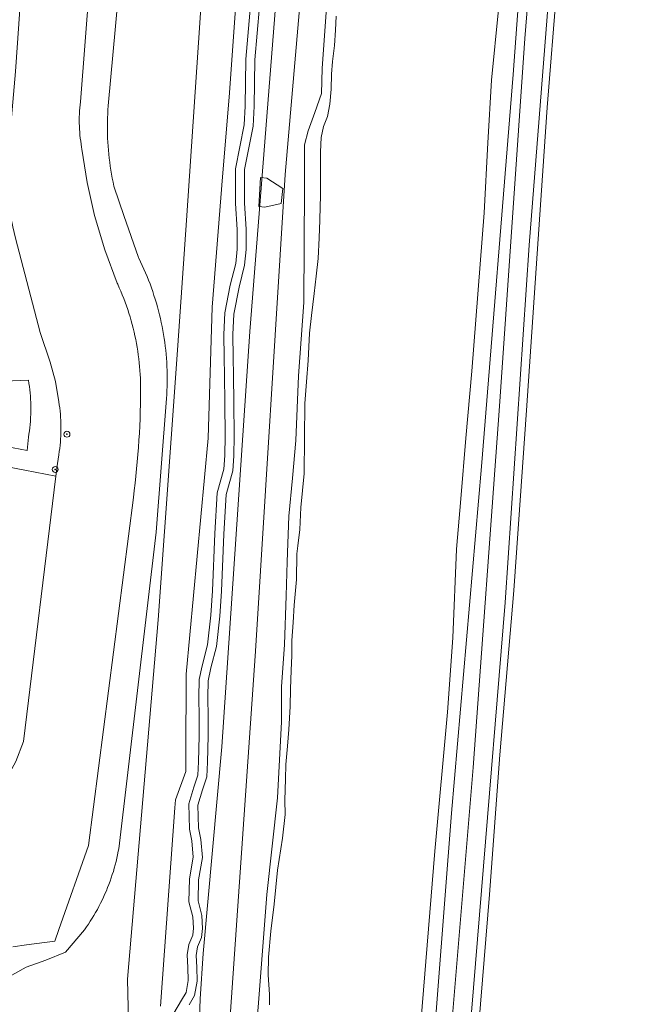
# Model space of a CAD drawing. Header units: metres. Extents: x 152610 to 160096, y 456114 to 462495.
# Tile 904 of 938: x 158995 to 159076, y 459645 to 459776. Entities that reach past the tile are written whole.
import ezdxf

# ---------------------------------------------------------------- set-up
doc = ezdxf.new("R2010")
doc.units = ezdxf.units.M
doc.header["$LTSCALE"] = 0.5
doc.layers.get('0').update_dxf_attribs({"linetype": 'CONTINUOUS'})
for name, color, linetype, lineweight in [('B-PV-GK-BESCHOEIING-G', 251, 'GK-BESCHOEIING-SO', 18), ('B-PV-GR-BEPLANTING_CULTUUR_BOSPLANTSOEN-GV', 251, 'CONTINUOUS', 18), ('B-PV-GR-BOOM-S', 251, 'CONTINUOUS', 25), ('B-PV-GR-BOS_LOOF-GV', 251, 'CONTINUOUS', 13), ('B-PV-GR-GRAS-GV', 251, 'CONTINUOUS', 13), ('B-PV-GW-TALUD_KRUIN-G', 251, 'CONTINUOUS', 18), ('B-PV-OG-BEBOUWING_BUNKER-GV', 251, 'CONTINUOUS', 18), ('B-PV-OG-TERREIN_BEGROEID-GV', 251, 'CONTINUOUS', 18), ('B-PV-OG-TERREIN_OEVER-GV', 251, 'CONTINUOUS', 18), ('B-PV-OG-WATER_SLOOT-GV', 251, 'CONTINUOUS', 18), ('B-PV-VH-GESLOTENVERHARDING_ASFALT-GV', 251, 'CONTINUOUS', 18), ('B-PV-VH-ONVERHARD_ZAND-GV', 251, 'CONTINUOUS', 18)]:
    doc.layers.add(name, color=color, linetype=linetype, lineweight=lineweight)
doc.styles.add('NLCS-ISO', font='NLCS-ISO.ttf')
doc.linetypes.add('GK-BESCHOEIING-SO', pattern='A,18,-3,[1,NLCS.SHX,S=0.6,R=0,X=0,Y=0],-3', length=24)

# ---------------------------------------------------------------- blocks, each defined once
blk = doc.blocks.new('SGR-BOOM_GBKN-SO')
at = {"linetype": 'ByBlock', "lineweight": 18}
h = blk.add_hatch(color=0, dxfattribs=at)
h.dxf.hatch_style = 1
edge = h.paths.add_edge_path()
edge.add_arc((0, 0), 0.25, 0, 360)
at = {"color": 0, "linetype": 'ByBlock', "lineweight": 18}
for radius in [2, 0.25]:
    blk.add_circle((0, 0), radius, dxfattribs=at)
at = {"color": 0, "linetype": 'ByBlock', "lineweight": 18, "style": 'NLCS-ISO'}
blk.add_attdef('SOORT', (2.5, 0), '', height=1.5, dxfattribs=at)

msp = doc.modelspace()

# ---------------------------------------------------------------- linework, layer by layer
at = {"layer": 'B-PV-GK-BESCHOEIING-G', "flags": 128}
msp.add_lwpolyline([(158999.99, 459845.42), (158998.93, 459830.9), (158997.68, 459815.64), (158996.46, 459799.88), (158995.3, 459784.49), (158994.24, 459769.19), (158993.141, 459756.946), (158993.136, 459753.873), (158993.434, 459750.814), (158993.496, 459750.407), (158993.565, 459750.002), (158993.864, 459748.497), (158994.24, 459747.01), (158997.52, 459734.43), (158998.84, 459730.49), (158999.541, 459727.885), (159000, 459725.174), (159000.061, 459724.78), (159000.117, 459724.368), (159000.165, 459723.955), (159000.205, 459723.541), (159000.237, 459723.127), (159000.262, 459722.712), (159000.278, 459722.297), (159000.286, 459721.881), (159000.286, 459721.466), (159000.278, 459721.05), (159000.262, 459720.635), (159000.239, 459720.22), (159000.207, 459719.805), (159000.167, 459719.392), (159000.119, 459718.979), (159000.064, 459718.567), (159000, 459718.113), (158999.921, 459717.531), (158999.83, 459716.95), (158999.623, 459715.279), (158995.27, 459679.91), (158994.259, 459677.267), (158993.483, 459675.787), (158990.087, 459671.661), (158988.641, 459669.956), (158986.317, 459668.258), (158979.736, 459664.228), (158971.852, 459659.187), (158965.464, 459655.627), (158965.485, 459655.347), (158961.53, 459654.331), (158958.969, 459654.007), (158957.388, 459654.007), (158955.585, 459654.15), (158951.106, 459654.991), (158941.212, 459656.896), (158941.168, 459656.884), (158940.839, 459656.812), (158940.507, 459656.754), (158940.173, 459656.713), (158939.837, 459656.688), (158939.5, 459656.678), (158939.163, 459656.685), (158938.827, 459656.707), (158938.493, 459656.746), (158938.16, 459656.8), (158937.831, 459656.87), (158937.505, 459656.956), (158937.184, 459657.056), (158936.867, 459657.173), (158936.557, 459657.304), (158936.253, 459657.449), (158935.957, 459657.609), (158935.668, 459657.783), (158935.388, 459657.97), (158935.117, 459658.17), (158934.856, 459658.383), (158934.606, 459658.608), (158926.622, 459660.507), (158926.477, 459660.284), (158919.149, 459662.052), (158919.301, 459662.496), (158912.318, 459664.683), (158912.243, 459664.383), (158907.791, 459665.872), (158908.009, 459666.403), (158891.186, 459672.397), (158890.835, 459671.749), (158884.826, 459674.199), (158885.044, 459674.789), (158871.98, 459680.502), (158871.761, 459680.058), (158864.265, 459683.511), (158864.542, 459683.917), (158860.271, 459685.733), (158844.342, 459683.247), (158844.321, 459683.459), (158838.977, 459682.713), (158838.976, 459682.712), (158838.833, 459682.578), (158838.68, 459682.457), (158838.518, 459682.348), (158838.347, 459682.253), (158838.169, 459682.172), (158837.985, 459682.106), (158837.796, 459682.055), (158837.604, 459682.02), (158837.409, 459682.001), (158837.213, 459681.997), (158837.018, 459682.01), (158836.825, 459682.038), (158836.634, 459682.083), (158836.448, 459682.142), (158836.268, 459682.217), (158836.094, 459682.306), (158835.927, 459682.409), (158835.77, 459682.526), (158835.623, 459682.655), (158834.833, 459682.611), (158830.438, 459682.633), (158824.47, 459683.012), (158822.368, 459683.278), (158820.283, 459683.709), (158817.427, 459684.319), (158799.664, 459689.223), (158799.352, 459689.205), (158799.105, 459689.191), (158796.846, 459688.223), (158795.009, 459687.644), (158792.804, 459687.38), (158791.483, 459687.343), (158788.329, 459687.787), (158777.28, 459690.081), (158768.51, 459691.609), (158744.832, 459696.199), (158731.755, 459699.147), (158720.939, 459701.26), (158712.11, 459703.057), (158711.742, 459703.156), (158711.379, 459703.269), (158711.021, 459703.398), (158710.669, 459703.542), (158710.323, 459703.701), (158709.984, 459703.874), (158709.653, 459704.061), (158709.329, 459704.262), (158709.015, 459704.476), (158708.71, 459704.703), (158708.414, 459704.943), (158708.129, 459705.195), (158707.855, 459705.459), (158707.592, 459705.734), (158707.341, 459706.02), (158707.102, 459706.316), (158706.932, 459706.544), (158706.29, 459707.561), (158705.723, 459708.859), (158704.389, 459712.745), (158704.356, 459713.429), (158704.439, 459717.284), (158703.976, 459733.454), (158703.703, 459745.162), (158702.922, 459754.833), (158702.194, 459762.125), (158701.072, 459772.42), (158700.151, 459777.475), (158699.437, 459781.393)], dxfattribs=at)
at = {"layer": 'B-PV-GR-BEPLANTING_CULTUUR_BOSPLANTSOEN-GV', "flags": 128}
for points in [[(158986.9, 459717.74), (158995.484, 459716.08), (158999.623, 459715.279), (158999.83, 459716.95), (158999.921, 459717.531), (159000, 459718.113), (159000.064, 459718.567), (159000.119, 459718.979), (159000.167, 459719.391), (159000.207, 459719.805), (159000.239, 459720.22), (159000.262, 459720.635), (159000.278, 459721.05), (159000.286, 459721.466), (159000.286, 459721.881), (159000.278, 459722.297), (159000.262, 459722.712), (159000.238, 459723.127), (159000.205, 459723.541), (159000.165, 459723.955), (159000.117, 459724.368), (159000.061, 459724.78), (159000, 459725.174), (158999.541, 459727.885), (158998.84, 459730.49), (158997.52, 459734.43), (158994.24, 459747.01)], [(158990.62, 459727.83), (158995.943, 459728.063), (158996.011, 459727.644), (158996.071, 459727.224), (158996.124, 459726.803), (158996.168, 459726.381), (158996.204, 459725.959), (158996.233, 459725.535), (158996.253, 459725.112), (158996.266, 459724.688), (158996.27, 459724.263), (158996.266, 459723.839), (158996.255, 459723.415), (158996.247, 459723.236), (158996.235, 459722.991), (158996.208, 459722.568), (158996.172, 459722.145), (158996.129, 459721.723), (158996.077, 459721.302), (158996.018, 459720.882), (158995.951, 459720.463), (158995.95, 459720.46), (158995.762, 459718.689), (158989.202, 459719.952)]]:
    msp.add_lwpolyline(points, dxfattribs=at)
at = {"layer": 'B-PV-GR-BOS_LOOF-GV', "flags": 128}
for points in [[(159011.452, 459475.914), (159013.095, 459500), (159014.084, 459515.516), (159022.555, 459638.806), (159026.207, 459691.966), (159030.167, 459755.463), (159039.087, 459858.117), (159044.732, 459955.64)], [(159013.567, 459644.688), (159015.459, 459671.073), (159015.545, 459672.144), (159016.917, 459675.956), (159016.921, 459678.113), (159016.964, 459688.891), (159019.918, 459720.332), (159020.447, 459737.806), (159021.822, 459755.175), (159022.725, 459765.797), (159026.099, 459813.035), (159035.009, 459953.792)], [(159028.092, 459922.226), (159027.116, 459906.332), (159021.921, 459821.794), (159017.053, 459750), (159015.803, 459732.07), (159013.246, 459696.134), (159009.165, 459648.264), (159009.344, 459640.713)], [(159039.198, 459912.681), (159034.182, 459838.91), (159032.699, 459826.161), (159025.445, 459734.56), (159021.719, 459679.235), (159019.242, 459651.69), (159018.848, 459645.651), (159018.607, 459639.075)], [(159009.344, 459640.713), (159009.165, 459648.264), (159013.246, 459696.134), (159015.803, 459732.07), (159017.053, 459750), (159021.921, 459821.794)], [(159010.16, 459803.76), (159006.59, 459764.62), (159006.552, 459764.083), (159006.522, 459763.545), (159006.5, 459763.007), (159006.486, 459762.469), (159006.481, 459761.93), (159006.483, 459761.391), (159006.493, 459760.853), (159006.511, 459760.315), (159006.537, 459759.777), (159006.571, 459759.24), (159006.613, 459758.703), (159006.663, 459758.166), (159006.721, 459757.631), (159006.787, 459757.096), (159006.861, 459756.563), (159006.943, 459756.031), (159007.032, 459755.5), (159007.13, 459754.97), (159007.235, 459754.442), (159007.349, 459753.915), (159007.379, 459753.78), (159008.684, 459750), (159010.608, 459744.419), (159010.657, 459744.323), (159010.893, 459743.842), (159011.122, 459743.357), (159011.344, 459742.87), (159011.558, 459742.379), (159011.765, 459741.885), (159011.965, 459741.388), (159012.157, 459740.888), (159012.342, 459740.385), (159012.52, 459739.879), (159012.689, 459739.371), (159012.851, 459738.861), (159013.006, 459738.348), (159013.153, 459737.832), (159013.292, 459737.315), (159013.423, 459736.795), (159013.547, 459736.274), (159013.663, 459735.751), (159013.771, 459735.226), (159013.871, 459734.7), (159013.963, 459734.172), (159014.047, 459733.643), (159014.124, 459733.113), (159014.192, 459732.582), (159014.253, 459732.049), (159014.305, 459731.516), (159014.35, 459730.982), (159014.387, 459730.448), (159014.415, 459729.913), (159014.436, 459729.378), (159014.449, 459728.842), (159014.453, 459728.306), (159014.45, 459727.771), (159014.439, 459727.235), (159014.42, 459726.7), (159014.392, 459726.165), (159014.357, 459725.63), (159013, 459707.8), (159007.988, 459665.62), (159007.929, 459665.3), (159007.838, 459664.85), (159007.74, 459664.402), (159007.634, 459663.955), (159007.521, 459663.511), (159007.399, 459663.068), (159007.27, 459662.628), (159007.133, 459662.19), (159006.989, 459661.754), (159006.837, 459661.321), (159006.677, 459660.891), (159006.51, 459660.464), (159006.336, 459660.039), (159006.154, 459659.618), (159005.965, 459659.2), (159005.769, 459658.785), (159005.565, 459658.374), (159005.354, 459657.966), (159005.137, 459657.562), (159004.912, 459657.162), (159004.68, 459656.766), (159004.442, 459656.374), (159004.196, 459655.987), (159003.944, 459655.603), (159003.685, 459655.224), (159003.42, 459654.85), (159000.908, 459651.885), (158998.248, 459650.806), (158995.626, 459649.881), (158993.043, 459648.417)]]:
    msp.add_lwpolyline(points, dxfattribs=at)
at = {"layer": 'B-PV-GR-GRAS-GV', "flags": 128}
msp.add_lwpolyline([(159066.407, 459780.438), (159065.113, 459764.392), (159063.732, 459744.289), (159062.413, 459724.696), (159060.642, 459700.034), (159058.8, 459678.156), (159057.409, 459659.554), (159054.351, 459622.191)], dxfattribs=at)
at = {"layer": 'B-PV-GW-TALUD_KRUIN-G', "flags": 128}
msp.add_lwpolyline([(159039.198, 459912.681), (159034.182, 459838.91), (159032.699, 459826.161), (159025.445, 459734.56), (159021.719, 459679.235), (159019.242, 459651.69), (159018.848, 459645.651), (159018.607, 459639.075)], dxfattribs=at)
at = {"layer": 'B-PV-OG-BEBOUWING_BUNKER-GV', "flags": 128}
msp.add_lwpolyline([(159029.65, 459751.613), (159029.866, 459753.591), (159027.754, 459754.966), (159026.904, 459755.066), (159026.664, 459751.199), (159027.483, 459751.12)], close=True, dxfattribs=at)
at = {"layer": 'B-PV-OG-TERREIN_BEGROEID-GV', "flags": 128}
for points in [[(159044.732, 459955.64), (159039.087, 459858.117), (159030.167, 459755.463), (159026.207, 459691.966), (159022.555, 459638.806), (159014.084, 459515.516), (159013.095, 459500), (159011.452, 459475.914)], [(159035.009, 459953.792), (159026.099, 459813.035), (159022.725, 459765.797), (159021.822, 459755.175), (159020.447, 459737.806), (159019.918, 459720.332), (159016.964, 459688.891), (159016.921, 459678.113), (159016.917, 459675.956), (159015.545, 459672.144), (159015.459, 459671.073), (159013.567, 459644.688)], [(159039.823, 459480.629), (159041.427, 459500), (159041.534, 459501.302), (159043.766, 459530.495), (159047.478, 459580.08), (159050.349, 459617.864), (159055.228, 459676.458), (159058.773, 459724.608), (159062.146, 459773.607), (159067.076, 459834.297), (159069.981, 459889.525), (159071.419, 459926.626)], [(159073.792, 459925.536), (159072.788, 459896.026), (159072.745, 459893.136), (159071.675, 459864.294), (159071.294, 459856.234), (159070.729, 459848.185), (159062.711, 459746.046), (159059.49, 459698.467), (159053.215, 459621.714), (159047.798, 459553.275), (159044.035, 459503.691), (159043.752, 459500), (159040.204, 459453.758)], [(159069.57, 459916.99), (159065.167, 459834.226), (159063.876, 459813.607), (159060.587, 459768.78), (159056.334, 459716.551), (159052.369, 459670.363), (159049.587, 459634.712), (159046.765, 459599.591), (159044.249, 459562.883), (159043.124, 459544.266), (159041.997, 459542.111), (159041.286, 459540.407), (159038.173, 459507.547), (159037.642, 459500), (159034.554, 459456.072)], [(159041.416, 459455.525), (159045.075, 459502.963), (159048.281, 459544.364), (159048.947, 459552.739), (159048.996, 459553.354), (159051.725, 459587.403), (159054.351, 459622.191), (159057.409, 459659.554), (159058.8, 459678.156), (159060.642, 459700.034), (159062.413, 459724.696), (159063.732, 459744.289), (159065.113, 459764.392), (159066.407, 459780.438), (159067.28, 459789.55), (159068.054, 459799.862), (159070.377, 459828.798), (159072.063, 459854.404), (159073.009, 459871.531), (159073.326, 459878.724), (159074.22, 459898.633), (159074.628, 459899.245), (159075.068, 459901.962), (159076.326, 459913.792)], [(159018.607, 459639.075), (159018.848, 459645.651), (159019.242, 459651.69), (159021.719, 459679.235), (159025.445, 459734.56), (159032.699, 459826.161), (159034.182, 459838.91), (159039.198, 459912.681)], [(159015.33, 459643.756), (159016.363, 459645.449), (159016.964, 459646.503), (159017.236, 459648.085), (159017.182, 459649.804), (159017.1, 459651.494), (159017.316, 459652.902), (159017.846, 459654.132), (159017.951, 459655.076), (159017.884, 459656.568), (159017.354, 459658.553), (159017.418, 459661.629), (159017.929, 459664.538), (159017.755, 459666.716), (159017.422, 459668.267), (159017.317, 459671.624), (159018.017, 459673.85), (159018.545, 459675.452), (159018.616, 459677.22), (159018.694, 459680.685), (159018.694, 459683.154), (159018.676, 459685.838), (159018.697, 459688.175), (159019.115, 459690.013), (159019.831, 459692.799), (159020.264, 459696.754), (159020.474, 459700.009), (159020.784, 459707.621), (159021.122, 459713.042), (159022.011, 459716.207), (159022.136, 459718.041), (159022.193, 459720.671), (159022.137, 459725.066), (159022.1, 459728.683), (159022.042, 459731.091), (159022.004, 459734.161), (159022.146, 459737.02), (159022.863, 459740.741), (159023.582, 459743.594), (159023.762, 459745.528), (159023.762, 459748.157), (159023.571, 459751.607), (159023.572, 459756.246), (159024.697, 459762.078), (159024.828, 459764.597), (159024.946, 459770.823), (159025.552, 459778.004)], [(159026.744, 459777.854), (159026.145, 459770.761), (159026.027, 459764.554), (159025.891, 459761.933), (159024.772, 459756.131), (159024.771, 459751.641), (159024.962, 459748.19), (159024.962, 459745.472), (159024.768, 459743.391), (159024.035, 459740.481), (159023.34, 459736.876), (159023.205, 459734.139), (159023.242, 459731.113), (159023.299, 459728.704), (159023.337, 459725.08), (159023.394, 459720.666), (159023.335, 459717.987), (159023.199, 459716.001), (159022.312, 459712.841), (159021.983, 459707.559), (159021.672, 459699.946), (159021.459, 459696.65), (159021.015, 459692.583), (159020.282, 459689.731), (159019.896, 459688.034), (159019.876, 459685.837), (159019.894, 459683.158), (159019.894, 459680.671), (159019.815, 459677.183), (159019.738, 459675.236), (159019.159, 459673.482), (159018.522, 459671.458), (159018.618, 459668.413), (159018.945, 459666.89), (159019.137, 459664.481), (159018.616, 459661.512), (159018.557, 459658.698), (159019.077, 459656.751), (159019.154, 459655.036), (159019.019, 459653.822), (159018.479, 459652.569), (159018.305, 459651.432), (159018.381, 459649.851), (159018.439, 459648.001), (159018.111, 459646.093), (159017.397, 459644.84)], [(159025.435, 459629.579), (159027.74, 459659.527), (159029.144, 459672.444), (159029.685, 459682.564), (159029.674, 459687.208), (159030.075, 459692.835), (159030.324, 459699.33), (159030.426, 459703.861), (159030.676, 459709.941), (159031.154, 459715.002), (159031.595, 459720.025), (159031.951, 459728.635), (159032.683, 459738.416), (159032.758, 459753.783), (159032.745, 459759.409), (159033.231, 459761.298), (159034.131, 459763.717), (159035.031, 459766.249), (159035.098, 459769.61), (159035.683, 459777.729)], [(158989.202, 459719.952), (158995.762, 459718.689), (158995.95, 459720.46), (158995.951, 459720.463), (158996.018, 459720.882), (158996.077, 459721.302), (158996.129, 459721.723), (158996.172, 459722.145), (158996.208, 459722.568), (158996.235, 459722.991), (158996.247, 459723.236), (158996.255, 459723.415), (158996.266, 459723.839), (158996.27, 459724.263), (158996.266, 459724.688), (158996.253, 459725.112), (158996.233, 459725.535), (158996.204, 459725.959), (158996.168, 459726.381), (158996.124, 459726.803), (158996.071, 459727.224), (158996.011, 459727.644), (158995.943, 459728.063), (158990.62, 459727.83)]]:
    msp.add_lwpolyline(points, dxfattribs=at)
at = {"layer": 'B-PV-OG-TERREIN_OEVER-GV', "flags": 128}
for points in [[(159049.587, 459634.712), (159052.369, 459670.363), (159056.334, 459716.551), (159060.587, 459768.78), (159063.876, 459813.607), (159065.167, 459834.226), (159069.57, 459916.99)], [(158993.043, 459648.417), (158995.626, 459649.881), (158998.248, 459650.806), (159000.908, 459651.885), (159003.42, 459654.85), (159003.685, 459655.224), (159003.944, 459655.603), (159004.196, 459655.987), (159004.442, 459656.374), (159004.68, 459656.766), (159004.912, 459657.162), (159005.137, 459657.562), (159005.354, 459657.966), (159005.565, 459658.374), (159005.769, 459658.785), (159005.965, 459659.2), (159006.154, 459659.618), (159006.336, 459660.039), (159006.51, 459660.464), (159006.677, 459660.891), (159006.837, 459661.321), (159006.989, 459661.754), (159007.133, 459662.19), (159007.27, 459662.628), (159007.399, 459663.068), (159007.521, 459663.511), (159007.634, 459663.955), (159007.74, 459664.402), (159007.838, 459664.85), (159007.929, 459665.3), (159007.988, 459665.62), (159013, 459707.8), (159014.357, 459725.63), (159014.392, 459726.165), (159014.42, 459726.7), (159014.439, 459727.235), (159014.45, 459727.771), (159014.453, 459728.306), (159014.449, 459728.842), (159014.436, 459729.378), (159014.415, 459729.913), (159014.387, 459730.448), (159014.35, 459730.982), (159014.305, 459731.516), (159014.253, 459732.049), (159014.192, 459732.582), (159014.124, 459733.113), (159014.047, 459733.643), (159013.963, 459734.172), (159013.871, 459734.7), (159013.771, 459735.226), (159013.663, 459735.751), (159013.547, 459736.274), (159013.423, 459736.795), (159013.292, 459737.315), (159013.153, 459737.832), (159013.006, 459738.348), (159012.851, 459738.861), (159012.689, 459739.371), (159012.52, 459739.879), (159012.342, 459740.385), (159012.157, 459740.888), (159011.965, 459741.388), (159011.765, 459741.885), (159011.558, 459742.379), (159011.344, 459742.87), (159011.122, 459743.357), (159010.893, 459743.842), (159010.657, 459744.323), (159010.608, 459744.419), (159008.684, 459750), (159007.379, 459753.78), (159007.349, 459753.915), (159007.235, 459754.442), (159007.13, 459754.97), (159007.032, 459755.5), (159006.943, 459756.031), (159006.861, 459756.563), (159006.787, 459757.096), (159006.721, 459757.631), (159006.663, 459758.166), (159006.613, 459758.703), (159006.571, 459759.24), (159006.537, 459759.777), (159006.511, 459760.315), (159006.493, 459760.853), (159006.483, 459761.391), (159006.481, 459761.93), (159006.486, 459762.469), (159006.5, 459763.007), (159006.522, 459763.545), (159006.552, 459764.083), (159006.59, 459764.62), (159010.16, 459803.76)], [(159005.92, 459804.24), (159002.878, 459765.15), (159002.833, 459764.747), (159002.796, 459764.344), (159002.767, 459763.94), (159002.745, 459763.536), (159002.732, 459763.131), (159002.727, 459762.726), (159002.73, 459762.321), (159002.741, 459761.916), (159002.759, 459761.511), (159002.786, 459761.107), (159002.821, 459760.704), (159002.864, 459760.301), (159002.914, 459759.899), (159002.973, 459759.498), (159003.04, 459759.099), (159003.085, 459758.85), (159003.778, 459754.397), (159004.765, 459749.999), (159006.115, 459745.442), (159007.785, 459740.992), (159007.847, 459740.857), (159008.06, 459740.384), (159008.265, 459739.907), (159008.463, 459739.428), (159008.654, 459738.945), (159008.837, 459738.459), (159009.012, 459737.971), (159009.18, 459737.48), (159009.341, 459736.987), (159009.494, 459736.491), (159009.639, 459735.992), (159009.776, 459735.492), (159009.906, 459734.99), (159010.028, 459734.485), (159010.142, 459733.979), (159010.249, 459733.471), (159010.347, 459732.962), (159010.438, 459732.451), (159010.52, 459731.938), (159010.595, 459731.425), (159010.662, 459730.91), (159010.721, 459730.395), (159010.772, 459729.878), (159010.815, 459729.361), (159010.85, 459728.843), (159010.878, 459728.325), (159010.897, 459727.807), (159010.908, 459727.288), (159010.911, 459726.769), (159010.906, 459726.25), (159010.901, 459725.809), (159010.885, 459724.851), (159010.86, 459723.894), (159010.828, 459722.936), (159010.787, 459721.979), (159010.738, 459721.023), (159010.682, 459720.066), (159010.617, 459719.111), (159010.545, 459718.155), (159010.465, 459717.201), (159010.376, 459716.247), (159010.28, 459715.294), (159010.176, 459714.342), (159010.063, 459713.39), (159009.943, 459712.44), (159003.97, 459666.07), (159000, 459654.902), (158999.448, 459653.349), (158995.701, 459652.848), (158993.876, 459652.565)], [(159035.683, 459777.729), (159035.098, 459769.61), (159035.031, 459766.249), (159034.131, 459763.717), (159033.231, 459761.298), (159032.745, 459759.409), (159032.758, 459753.783), (159032.683, 459738.416), (159031.951, 459728.635), (159031.595, 459720.025), (159031.154, 459715.002), (159030.676, 459709.941), (159030.426, 459703.861), (159030.324, 459699.33), (159030.075, 459692.835), (159029.674, 459687.208), (159029.685, 459682.564), (159029.144, 459672.444), (159027.74, 459659.527), (159025.435, 459629.579)], [(159058.609, 459777.463), (159057.688, 459768.059), (159057.217, 459759.713), (159056.712, 459750.385), (159055.064, 459729.275), (159054.255, 459720.324), (159053.595, 459712.242), (159053.008, 459705.558), (159052.508, 459693.738), (159051.815, 459683.844), (159050.123, 459665.3), (159046.934, 459626.1)], [(159028.084, 459644.829), (159028.081, 459646.245), (159027.924, 459648.85), (159027.975, 459651.21), (159028.287, 459654.665), (159028.731, 459658.272), (159029.173, 459662.767), (159029.843, 459667.073), (159030.156, 459670.188), (159030.151, 459672.114), (159030.239, 459674.908), (159030.272, 459676.872), (159030.473, 459679.289), (159030.657, 459681.536), (159030.857, 459684.614), (159030.908, 459686.955), (159030.977, 459689.409), (159031.067, 459691.392), (159031.081, 459693.374), (159031.264, 459695.772), (159031.39, 459698.076), (159031.703, 459701.494), (159031.714, 459704.93), (159031.881, 459706.006), (159032.121, 459708.159), (159032.284, 459711.104), (159032.726, 459715.618), (159032.771, 459720.356), (159032.816, 459724.963), (159033.017, 459727.833), (159033.255, 459730.703), (159033.416, 459734.328), (159033.694, 459736.708), (159034.064, 459739.616), (159034.304, 459741.939), (159034.563, 459744.299), (159034.707, 459747.018), (159034.795, 459749.397), (159034.829, 459751.21), (159034.882, 459752.588), (159034.878, 459754.098), (159034.874, 459755.722), (159034.87, 459757.383), (159034.868, 459758.478), (159034.957, 459760.423), (159035.294, 459761.859), (159035.8, 459763.2), (159036.136, 459764.863), (159036.32, 459766.826), (159036.372, 459768.828), (159036.499, 459770.546), (159036.759, 459772.642), (159036.867, 459774.681), (159036.957, 459776.551)]]:
    msp.add_lwpolyline(points, dxfattribs=at)
at = {"layer": 'B-PV-OG-WATER_SLOOT-GV', "flags": 128}
for points in [[(158993.876, 459652.565), (158995.701, 459652.848), (158999.448, 459653.349), (159000, 459654.902), (159003.97, 459666.07), (159009.943, 459712.44), (159010.063, 459713.39), (159010.176, 459714.342), (159010.28, 459715.294), (159010.376, 459716.247), (159010.465, 459717.201), (159010.545, 459718.155), (159010.617, 459719.111), (159010.682, 459720.066), (159010.738, 459721.023), (159010.787, 459721.979), (159010.828, 459722.936), (159010.86, 459723.894), (159010.885, 459724.851), (159010.901, 459725.809), (159010.906, 459726.25), (159010.911, 459726.769), (159010.908, 459727.288), (159010.897, 459727.807), (159010.878, 459728.325), (159010.85, 459728.843), (159010.815, 459729.361), (159010.772, 459729.878), (159010.721, 459730.395), (159010.662, 459730.91), (159010.595, 459731.425), (159010.52, 459731.938), (159010.438, 459732.451), (159010.347, 459732.962), (159010.249, 459733.471), (159010.142, 459733.979), (159010.028, 459734.485), (159009.906, 459734.99), (159009.776, 459735.492), (159009.639, 459735.992), (159009.494, 459736.491), (159009.341, 459736.987), (159009.18, 459737.48), (159009.012, 459737.971), (159008.837, 459738.459), (159008.654, 459738.945), (159008.463, 459739.428), (159008.265, 459739.907), (159008.06, 459740.384), (159007.847, 459740.857), (159007.785, 459740.992), (159006.115, 459745.442), (159004.765, 459749.999), (159003.778, 459754.397), (159003.085, 459758.85), (159003.04, 459759.099), (159002.973, 459759.498), (159002.914, 459759.899), (159002.864, 459760.301), (159002.821, 459760.704), (159002.786, 459761.107), (159002.759, 459761.511), (159002.741, 459761.916), (159002.73, 459762.321), (159002.727, 459762.726), (159002.732, 459763.131), (159002.745, 459763.536), (159002.767, 459763.94), (159002.796, 459764.344), (159002.833, 459764.747), (159002.878, 459765.15), (159005.92, 459804.24)], [(159046.934, 459626.1), (159050.123, 459665.3), (159051.815, 459683.844), (159052.508, 459693.738), (159053.008, 459705.558), (159053.595, 459712.242), (159054.255, 459720.324), (159055.064, 459729.275), (159056.712, 459750.385), (159057.217, 459759.713), (159057.688, 459768.059), (159058.609, 459777.463)], [(159036.957, 459776.551), (159036.867, 459774.681), (159036.759, 459772.642), (159036.499, 459770.546), (159036.372, 459768.828), (159036.32, 459766.826), (159036.136, 459764.863), (159035.8, 459763.2), (159035.294, 459761.859), (159034.957, 459760.423), (159034.868, 459758.478), (159034.87, 459757.383), (159034.874, 459755.722), (159034.878, 459754.098), (159034.882, 459752.588), (159034.829, 459751.21), (159034.795, 459749.397), (159034.707, 459747.018), (159034.563, 459744.299), (159034.304, 459741.939), (159034.064, 459739.616), (159033.694, 459736.708), (159033.416, 459734.328), (159033.255, 459730.703), (159033.017, 459727.833), (159032.816, 459724.963), (159032.771, 459720.356), (159032.726, 459715.618), (159032.284, 459711.104), (159032.121, 459708.159), (159031.881, 459706.006), (159031.714, 459704.93), (159031.703, 459701.494), (159031.39, 459698.076), (159031.264, 459695.772), (159031.081, 459693.374), (159031.067, 459691.392), (159030.977, 459689.409), (159030.908, 459686.955), (159030.857, 459684.614), (159030.657, 459681.536), (159030.473, 459679.289), (159030.272, 459676.872), (159030.239, 459674.908), (159030.151, 459672.114), (159030.156, 459670.188), (159029.843, 459667.073), (159029.173, 459662.767), (159028.731, 459658.272), (159028.287, 459654.665), (159027.975, 459651.21), (159027.924, 459648.85), (159028.081, 459646.245), (159028.084, 459644.829)], [(158994.24, 459747.01), (158997.52, 459734.43), (158998.84, 459730.49), (158999.541, 459727.885), (159000, 459725.174), (159000.061, 459724.78), (159000.117, 459724.368), (159000.165, 459723.955), (159000.205, 459723.541), (159000.238, 459723.127), (159000.262, 459722.712), (159000.278, 459722.297), (159000.286, 459721.881), (159000.286, 459721.466), (159000.278, 459721.05), (159000.262, 459720.635), (159000.239, 459720.22), (159000.207, 459719.805), (159000.167, 459719.391), (159000.119, 459718.979), (159000.064, 459718.567), (159000, 459718.113), (158999.921, 459717.531), (158999.83, 459716.95), (158999.623, 459715.279), (158995.27, 459679.91), (158994.259, 459677.267)]]:
    msp.add_lwpolyline(points, dxfattribs=at)
at = {"layer": 'B-PV-VH-GESLOTENVERHARDING_ASFALT-GV', "flags": 128}
for points in [[(159071.419, 459926.626), (159069.981, 459889.525), (159067.076, 459834.297), (159062.146, 459773.607), (159058.773, 459724.608), (159055.228, 459676.458), (159050.349, 459617.864), (159047.478, 459580.08), (159043.766, 459530.495), (159041.534, 459501.302), (159041.427, 459500), (159039.823, 459480.629)], [(159040.204, 459453.758), (159043.752, 459500), (159044.035, 459503.691), (159047.798, 459553.275), (159053.215, 459621.714), (159059.49, 459698.467), (159062.711, 459746.046), (159070.729, 459848.185), (159071.294, 459856.234), (159071.675, 459864.294), (159072.745, 459893.136), (159072.788, 459896.026), (159073.792, 459925.536)]]:
    msp.add_lwpolyline(points, dxfattribs=at)
at = {"layer": 'B-PV-VH-ONVERHARD_ZAND-GV', "flags": 128}
for points in [[(159025.552, 459778.004), (159024.946, 459770.823), (159024.828, 459764.597), (159024.697, 459762.078), (159023.572, 459756.246), (159023.571, 459751.607), (159023.762, 459748.157), (159023.762, 459745.528), (159023.582, 459743.594), (159022.863, 459740.741), (159022.146, 459737.02), (159022.004, 459734.161), (159022.042, 459731.091), (159022.1, 459728.683), (159022.137, 459725.066), (159022.193, 459720.671), (159022.136, 459718.041), (159022.011, 459716.207), (159021.122, 459713.042), (159020.784, 459707.621), (159020.474, 459700.009), (159020.264, 459696.754), (159019.831, 459692.799), (159019.115, 459690.013), (159018.697, 459688.175), (159018.676, 459685.838), (159018.694, 459683.154), (159018.694, 459680.685), (159018.616, 459677.22), (159018.545, 459675.452), (159018.017, 459673.85), (159017.317, 459671.624), (159017.422, 459668.267), (159017.755, 459666.716), (159017.929, 459664.538), (159017.418, 459661.629), (159017.354, 459658.553), (159017.884, 459656.568), (159017.951, 459655.076), (159017.846, 459654.132), (159017.316, 459652.902), (159017.1, 459651.494), (159017.182, 459649.804), (159017.236, 459648.085), (159016.964, 459646.503), (159016.363, 459645.449), (159015.33, 459643.756)], [(159017.397, 459644.84), (159018.111, 459646.093), (159018.439, 459648.001), (159018.381, 459649.851), (159018.305, 459651.432), (159018.479, 459652.569), (159019.019, 459653.822), (159019.154, 459655.036), (159019.077, 459656.751), (159018.557, 459658.698), (159018.616, 459661.512), (159019.137, 459664.481), (159018.945, 459666.89), (159018.618, 459668.413), (159018.522, 459671.458), (159019.159, 459673.482), (159019.738, 459675.236), (159019.815, 459677.183), (159019.894, 459680.671), (159019.894, 459683.158), (159019.876, 459685.837), (159019.896, 459688.034), (159020.282, 459689.731), (159021.015, 459692.583), (159021.459, 459696.65), (159021.672, 459699.946), (159021.983, 459707.559), (159022.312, 459712.841), (159023.199, 459716.001), (159023.335, 459717.987), (159023.394, 459720.666), (159023.337, 459725.08), (159023.299, 459728.704), (159023.242, 459731.113), (159023.205, 459734.139), (159023.34, 459736.876), (159024.035, 459740.481), (159024.768, 459743.391), (159024.962, 459745.472), (159024.962, 459748.19), (159024.771, 459751.641), (159024.772, 459756.131), (159025.891, 459761.933), (159026.027, 459764.554), (159026.145, 459770.761), (159026.744, 459777.854)]]:
    msp.add_lwpolyline(points, dxfattribs=at)

# ---------------------------------------------------------------- block references
at = {"layer": 'B-PV-GR-BOOM-S', "xscale": 0.2, "yscale": 0.2, "zscale": 0.2}
for p in [(159001.084, 459720.869), (158999.518, 459716.171)]:
    msp.add_blockref('SGR-BOOM_GBKN-SO', p, dxfattribs=at)

doc.saveas('drawing.dxf')
